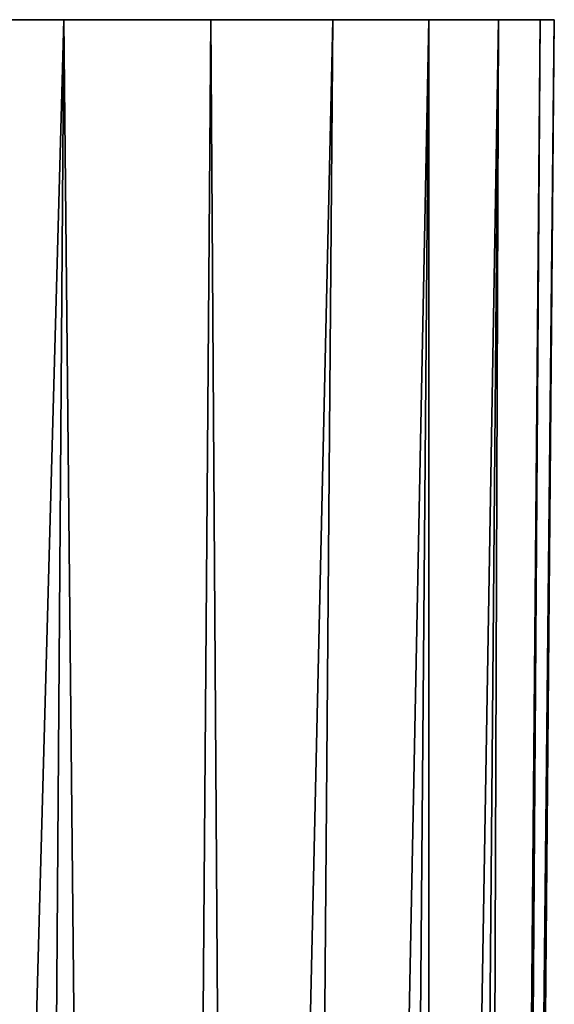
# Model space of a CAD drawing. Header units: millimetres. Extents: x -44.7 to 52.5, y -25.6 to 0.
# Tile 440 of 440: x 51.1 to 52.5, y -2.5 to 0. Entities that reach past the tile are written whole.
import ezdxf

# ---------------------------------------------------------------- set-up
doc = ezdxf.new("R2010")
doc.units = ezdxf.units.MM
doc.header["$LTSCALE"] = 65.185185
for name, color, linetype in [('1', 7, 'CONTINUOUS'), ('4', 7, 'CONTINUOUS'), ('7', 7, 'CONTINUOUS'), ('8', 7, 'CONTINUOUS')]:
    doc.layers.add(name, color=color, linetype=linetype)

msp = doc.modelspace()

# ---------------------------------------------------------------- linework, layer by layer
at = {"layer": '1', "linetype": 'Continuous'}
for points in [[(50.7962, 0, 36.7596), (51.2362, 0, 36.166), (50.9471, 0, 33.3567), (50.7962, 0, 36.7596)], [(51.2362, 0, -36.166), (50.7962, 0, -36.7596), (51.0611, 0, -32.6856), (51.2362, 0, -36.166)], [(51.2362, 0, 36.166), (51.0611, 0, 32.6856), (50.9471, 0, 33.3567), (51.2362, 0, 36.166)], [(51.2362, 0, 36.166), (51.0999, 0, 32), (51.0611, 0, 32.6856), (51.2362, 0, 36.166)], [(51.0999, 0, -32), (51.2362, 0, -36.166), (51.0611, 0, -32.6856), (51.0999, 0, -32)], [(51.2362, 0, 36.166), (51.2362, 0, -36.166), (51.0999, 0, -32), (51.2362, 0, 36.166)], [(51.0999, 0, 32), (51.2362, 0, 36.166), (51.0999, 0, -32), (51.0999, 0, 32)], [(51.2362, 0, 36.166), (51.6147, 0, 35.535), (51.2362, 0, -36.166), (51.2362, 0, 36.166)], [(51.6147, 0, 35.535), (51.6147, 0, -35.535), (51.2362, 0, -36.166), (51.6147, 0, 35.535)], [(51.6147, 0, 35.535), (51.929, 0, 34.8704), (51.6147, 0, -35.535), (51.6147, 0, 35.535)], [(51.929, 0, 34.8704), (51.929, 0, -34.8704), (51.6147, 0, -35.535), (51.929, 0, 34.8704)], [(51.929, 0, 34.8704), (52.1764, 0, 34.1786), (51.929, 0, -34.8704), (51.929, 0, 34.8704)], [(52.1764, 0, 34.1786), (52.1764, 0, -34.1786), (51.929, 0, -34.8704), (52.1764, 0, 34.1786)], [(52.1764, 0, 34.1786), (52.356, 0, 33.4623), (52.1764, 0, -34.1786), (52.1764, 0, 34.1786)], [(52.356, 0, 33.4623), (52.356, 0, -33.4623), (52.1764, 0, -34.1786), (52.356, 0, 33.4623)], [(52.356, 0, 33.4623), (52.4637, 0, 32.7369), (52.356, 0, -33.4623), (52.356, 0, 33.4623)], [(52.4637, 0, 32.7369), (52.4637, 0, -32.7369), (52.356, 0, -33.4623), (52.4637, 0, 32.7369)], [(52.4637, 0, 32.7369), (52.5, 0, 32), (52.4637, 0, -32.7369), (52.4637, 0, 32.7369)], [(52.5, 0, 32), (52.5, 0, -32), (52.4637, 0, -32.7369), (52.5, 0, 32)]]:
    msp.add_3dface(points, dxfattribs=at)
at = {"layer": '4', "linetype": 'Continuous'}
for points in [[(52.5, 0, 32), (52.3147, -21.2332, 32), (52.3147, -21.2332, -32), (52.5, 0, 32)], [(52.5, 0, 32), (52.3147, -21.2332, -32), (52.5, 0, -32), (52.5, 0, 32)]]:
    msp.add_3dface(points, dxfattribs=at)
at = {"layer": '7', "linetype": 'Continuous'}
for points in [[(50.7962, 0, 36.7596), (51.082, -21.2332, 36.0638), (51.2362, 0, 36.166), (50.7962, 0, 36.7596)], [(51.082, -21.2332, 36.0638), (51.451, -21.2332, 35.4481), (51.2362, 0, 36.166), (51.082, -21.2332, 36.0638)], [(51.2362, 0, 36.166), (51.451, -21.2332, 35.4481), (51.6147, 0, 35.535), (51.2362, 0, 36.166)], [(51.451, -21.2332, 35.4481), (51.7579, -21.2332, 34.7992), (51.6147, 0, 35.535), (51.451, -21.2332, 35.4481)], [(51.6147, 0, 35.535), (51.7579, -21.2332, 34.7992), (51.929, 0, 34.8704), (51.6147, 0, 35.535)], [(51.7579, -21.2332, 34.7992), (51.9997, -21.2332, 34.1233), (52.1764, 0, 34.1786), (51.7579, -21.2332, 34.7992)], [(51.929, 0, 34.8704), (51.7579, -21.2332, 34.7992), (52.1764, 0, 34.1786), (51.929, 0, 34.8704)], [(51.9997, -21.2332, 34.1233), (52.1741, -21.2332, 33.4272), (52.1764, 0, 34.1786), (51.9997, -21.2332, 34.1233)], [(52.1741, -21.2332, 33.4272), (52.2795, -21.2332, 32.7171), (52.356, 0, 33.4623), (52.1741, -21.2332, 33.4272)], [(52.1764, 0, 34.1786), (52.1741, -21.2332, 33.4272), (52.356, 0, 33.4623), (52.1764, 0, 34.1786)], [(52.2795, -21.2332, 32.7171), (52.3147, -21.2332, 32), (52.4637, 0, 32.7369), (52.2795, -21.2332, 32.7171)], [(52.356, 0, 33.4623), (52.2795, -21.2332, 32.7171), (52.4637, 0, 32.7369), (52.356, 0, 33.4623)], [(52.4637, 0, 32.7369), (52.3147, -21.2332, 32), (52.5, 0, 32), (52.4637, 0, 32.7369)]]:
    msp.add_3dface(points, dxfattribs=at)
at = {"layer": '8', "linetype": 'Continuous'}
for points in [[(51.0819, -21.2332, -36.0638), (50.6544, -21.2332, -36.6404), (51.2362, 0, -36.166), (51.0819, -21.2332, -36.0638)], [(51.2362, 0, -36.166), (50.6544, -21.2332, -36.6404), (50.7962, 0, -36.7596), (51.2362, 0, -36.166)], [(51.451, -21.2332, -35.4481), (51.0819, -21.2332, -36.0638), (51.2362, 0, -36.166), (51.451, -21.2332, -35.4481)], [(51.6147, 0, -35.535), (51.451, -21.2332, -35.4481), (51.2362, 0, -36.166), (51.6147, 0, -35.535)], [(51.7579, -21.2332, -34.7992), (51.451, -21.2332, -35.4481), (51.929, 0, -34.8704), (51.7579, -21.2332, -34.7992)], [(51.929, 0, -34.8704), (51.451, -21.2332, -35.4481), (51.6147, 0, -35.535), (51.929, 0, -34.8704)], [(51.9997, -21.2332, -34.1234), (51.7579, -21.2332, -34.7992), (52.1764, 0, -34.1786), (51.9997, -21.2332, -34.1234)], [(52.1764, 0, -34.1786), (51.7579, -21.2332, -34.7992), (51.929, 0, -34.8704), (52.1764, 0, -34.1786)], [(52.1741, -21.2332, -33.4272), (51.9997, -21.2332, -34.1234), (52.356, 0, -33.4623), (52.1741, -21.2332, -33.4272)], [(52.356, 0, -33.4623), (51.9997, -21.2332, -34.1234), (52.1764, 0, -34.1786), (52.356, 0, -33.4623)], [(52.2795, -21.2332, -32.7171), (52.1741, -21.2332, -33.4272), (52.356, 0, -33.4623), (52.2795, -21.2332, -32.7171)], [(52.5, 0, -32), (52.3147, -21.2332, -32), (52.2795, -21.2332, -32.7171), (52.5, 0, -32)], [(52.5, 0, -32), (52.2795, -21.2332, -32.7171), (52.4637, 0, -32.7369), (52.5, 0, -32)], [(52.4637, 0, -32.7369), (52.2795, -21.2332, -32.7171), (52.356, 0, -33.4623), (52.4637, 0, -32.7369)]]:
    msp.add_3dface(points, dxfattribs=at)

doc.saveas('drawing.dxf')
